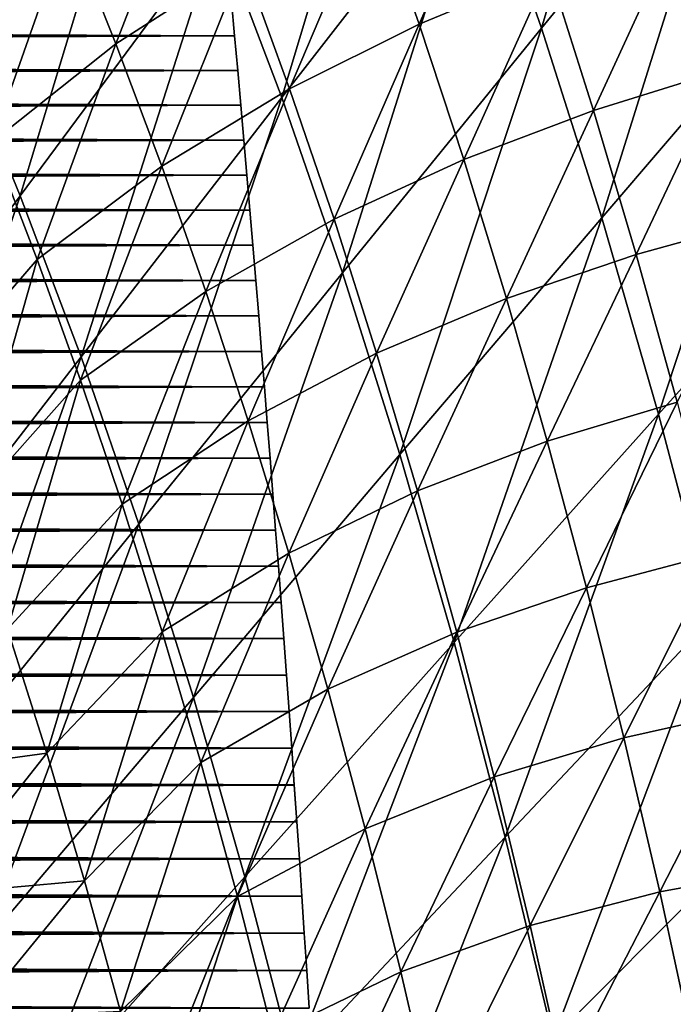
# Model space of a CAD drawing. Header units: millimetres. Extents: x -300 to 300, y -500 to 500.
# Tile 900 of 988: x 147 to 173, y 183 to 223. Entities that reach past the tile are written whole.
import ezdxf

# ---------------------------------------------------------------- set-up
doc = ezdxf.new("R2010")
doc.units = ezdxf.units.MM
doc.header["$LTSCALE"] = 81.481481
for name, color, linetype in [('19', 7, 'CONTINUOUS'), ('2', 7, 'CONTINUOUS'), ('21', 7, 'CONTINUOUS'), ('5', 7, 'CONTINUOUS'), ('6', 7, 'CONTINUOUS')]:
    doc.layers.add(name, color=color, linetype=linetype)

msp = doc.modelspace()

# ---------------------------------------------------------------- linework, layer by layer
at = {"layer": '19', "color": 7, "linetype": 'CONTINUOUS'}
for points in [[(167.985, 222.428, 67.727), (173.162, 239.757, 66.46), (165.413, 229.83, 67.887), (167.985, 222.428, 67.727)], [(175.848, 232.053, 66.291), (173.162, 239.757, 66.46), (167.985, 222.428, 67.727), (175.848, 232.053, 66.291)], [(144.319, 221.926, 70.63), (149.31, 239.351, 69.641), (141.605, 227.966, 70.775), (144.319, 221.926, 70.63)], [(152.167, 233.025, 69.486), (149.31, 239.351, 69.641), (144.319, 221.926, 70.63), (152.167, 233.025, 69.486)], [(157.475, 219.616, 69.18), (162.701, 236.962, 68.049), (154.888, 226.448, 69.332), (157.475, 219.616, 69.18)], [(165.413, 229.83, 67.887), (162.701, 236.962, 68.049), (157.475, 219.616, 69.18), (165.413, 229.83, 67.887)], [(146.905, 215.646, 70.486), (152.167, 233.025, 69.486), (144.319, 221.926, 70.63), (146.905, 215.646, 70.486)], [(154.888, 226.448, 69.332), (152.167, 233.025, 69.486), (146.905, 215.646, 70.486), (154.888, 226.448, 69.332)], [(170.42, 214.754, 67.571), (175.848, 232.053, 66.291), (167.985, 222.428, 67.727), (170.42, 214.754, 67.571)], [(178.389, 224.065, 66.126), (175.848, 232.053, 66.291), (170.42, 214.754, 67.571), (178.389, 224.065, 66.126)], [(159.929, 212.527, 69.03), (165.413, 229.83, 67.887), (157.475, 219.616, 69.18), (159.929, 212.527, 69.03)], [(167.985, 222.428, 67.727), (165.413, 229.83, 67.887), (159.929, 212.527, 69.03), (167.985, 222.428, 67.727)], [(149.363, 209.126, 70.344), (154.888, 226.448, 69.332), (146.905, 215.646, 70.486), (149.363, 209.126, 70.344)], [(157.475, 219.616, 69.18), (154.888, 226.448, 69.332), (149.363, 209.126, 70.344), (157.475, 219.616, 69.18)], [(172.718, 206.805, 67.417), (178.389, 224.065, 66.126), (170.42, 214.754, 67.571), (172.718, 206.805, 67.417)], [(180.789, 215.788, 65.964), (178.389, 224.065, 66.126), (172.718, 206.805, 67.417), (180.789, 215.788, 65.964)], [(162.252, 205.179, 68.882), (167.985, 222.428, 67.727), (159.929, 212.527, 69.03), (162.252, 205.179, 68.882)], [(170.42, 214.754, 67.571), (167.985, 222.428, 67.727), (162.252, 205.179, 68.882), (170.42, 214.754, 67.571)], [(146.905, 215.646, 70.486), (144.319, 221.926, 70.63), (138.755, 204.601, 71.52), (146.905, 215.646, 70.486)], [(151.695, 202.362, 70.204), (157.475, 219.616, 69.18), (149.363, 209.126, 70.344), (151.695, 202.362, 70.204)], [(159.929, 212.527, 69.03), (157.475, 219.616, 69.18), (151.695, 202.362, 70.204), (159.929, 212.527, 69.03)], [(141.081, 198.402, 71.389), (146.905, 215.646, 70.486), (138.755, 204.601, 71.52), (141.081, 198.402, 71.389)], [(149.363, 209.126, 70.344), (146.905, 215.646, 70.486), (141.081, 198.402, 71.389), (149.363, 209.126, 70.344)], [(174.883, 198.578, 67.267), (180.789, 215.788, 65.964), (172.718, 206.805, 67.417), (174.883, 198.578, 67.267)], [(164.446, 197.57, 68.738), (170.42, 214.754, 67.571), (162.252, 205.179, 68.882), (164.446, 197.57, 68.738)], [(172.718, 206.805, 67.417), (170.42, 214.754, 67.571), (164.446, 197.57, 68.738), (172.718, 206.805, 67.417)], [(153.903, 195.351, 70.067), (159.929, 212.527, 69.03), (151.695, 202.362, 70.204), (153.903, 195.351, 70.067)], [(162.252, 205.179, 68.882), (159.929, 212.527, 69.03), (153.903, 195.351, 70.067), (162.252, 205.179, 68.882)], [(143.289, 191.972, 71.259), (149.363, 209.126, 70.344), (141.081, 198.402, 71.389), (143.289, 191.972, 71.259)], [(151.695, 202.362, 70.204), (149.363, 209.126, 70.344), (143.289, 191.972, 71.259), (151.695, 202.362, 70.204)], [(166.513, 189.696, 68.597), (172.718, 206.805, 67.417), (164.446, 197.57, 68.738), (166.513, 189.696, 68.597)], [(174.883, 198.578, 67.267), (172.718, 206.805, 67.417), (166.513, 189.696, 68.597), (174.883, 198.578, 67.267)], [(155.989, 188.093, 69.932), (162.252, 205.179, 68.882), (153.903, 195.351, 70.067), (155.989, 188.093, 69.932)], [(164.446, 197.57, 68.738), (162.252, 205.179, 68.882), (155.989, 188.093, 69.932), (164.446, 197.57, 68.738)], [(145.38, 185.31, 71.132), (151.695, 202.362, 70.204), (143.289, 191.972, 71.259), (145.38, 185.31, 71.132)], [(153.903, 195.351, 70.067), (151.695, 202.362, 70.204), (145.38, 185.31, 71.132), (153.903, 195.351, 70.067)], [(168.453, 181.555, 68.459), (174.883, 198.578, 67.267), (166.513, 189.696, 68.597), (168.453, 181.555, 68.459)], [(176.916, 190.071, 67.121), (174.883, 198.578, 67.267), (168.453, 181.555, 68.459), (176.916, 190.071, 67.121)], [(157.954, 180.583, 69.8), (164.446, 197.57, 68.738), (155.989, 188.093, 69.932), (157.954, 180.583, 69.8)], [(166.513, 189.696, 68.597), (164.446, 197.57, 68.738), (157.954, 180.583, 69.8), (166.513, 189.696, 68.597)], [(147.355, 178.413, 71.007), (153.903, 195.351, 70.067), (145.38, 185.31, 71.132), (147.355, 178.413, 71.007)], [(155.989, 188.093, 69.932), (153.903, 195.351, 70.067), (147.355, 178.413, 71.007), (155.989, 188.093, 69.932)], [(170.269, 173.146, 68.326), (176.916, 190.071, 67.121), (168.453, 181.555, 68.459), (170.269, 173.146, 68.326)], [(178.818, 181.281, 66.98), (176.916, 190.071, 67.121), (170.269, 173.146, 68.326), (178.818, 181.281, 66.98)], [(159.799, 172.821, 69.672), (166.513, 189.696, 68.597), (157.954, 180.583, 69.8), (159.799, 172.821, 69.672)], [(168.453, 181.555, 68.459), (166.513, 189.696, 68.597), (159.799, 172.821, 69.672), (168.453, 181.555, 68.459)], [(149.215, 171.279, 70.885), (155.989, 188.093, 69.932), (147.355, 178.413, 71.007), (149.215, 171.279, 70.885)], [(157.954, 180.583, 69.8), (155.989, 188.093, 69.932), (149.215, 171.279, 70.885), (157.954, 180.583, 69.8)], [(147.355, 178.413, 71.007), (145.38, 185.31, 71.132), (136.725, 174.977, 72.082), (147.355, 178.413, 71.007)]]:
    msp.add_3dface(points, dxfattribs=at)
at = {"layer": '2', "color": 7, "linetype": 'CONTINUOUS'}
for points in [[(155.443, 223.51, 16), (155.57, 222.111, 16), (155.443, 223.51, 11), (155.443, 223.51, 16)], [(155.443, 223.51, 11), (155.57, 222.111, 16), (155.57, 222.111, 11), (155.443, 223.51, 11)], [(155.57, 222.111, 16), (155.695, 220.709, 16), (155.57, 222.111, 11), (155.57, 222.111, 16)], [(155.57, 222.111, 11), (155.695, 220.709, 16), (155.695, 220.709, 11), (155.57, 222.111, 11)], [(155.695, 220.709, 16), (155.82, 219.303, 16), (155.695, 220.709, 11), (155.695, 220.709, 16)], [(155.695, 220.709, 11), (155.82, 219.303, 16), (155.82, 219.303, 11), (155.695, 220.709, 11)], [(155.82, 219.303, 16), (155.943, 217.893, 16), (155.82, 219.303, 11), (155.82, 219.303, 16)], [(155.82, 219.303, 11), (155.943, 217.893, 16), (155.943, 217.893, 11), (155.82, 219.303, 11)], [(155.943, 217.893, 16), (156.066, 216.479, 16), (155.943, 217.893, 11), (155.943, 217.893, 16)], [(155.943, 217.893, 11), (156.066, 216.479, 16), (156.066, 216.479, 11), (155.943, 217.893, 11)], [(156.066, 216.479, 16), (156.187, 215.062, 16), (156.066, 216.479, 11), (156.066, 216.479, 16)], [(156.066, 216.479, 11), (156.187, 215.062, 16), (156.187, 215.062, 11), (156.066, 216.479, 11)], [(156.187, 215.062, 16), (156.307, 213.64, 16), (156.187, 215.062, 11), (156.187, 215.062, 16)], [(156.187, 215.062, 11), (156.307, 213.64, 16), (156.307, 213.64, 11), (156.187, 215.062, 11)], [(156.307, 213.64, 16), (156.427, 212.214, 16), (156.307, 213.64, 11), (156.307, 213.64, 16)], [(156.307, 213.64, 11), (156.427, 212.214, 16), (156.427, 212.215, 11), (156.307, 213.64, 11)], [(156.427, 212.214, 16), (156.545, 210.785, 16), (156.427, 212.215, 11), (156.427, 212.214, 16)], [(156.427, 212.215, 11), (156.545, 210.785, 16), (156.545, 210.785, 11), (156.427, 212.215, 11)], [(156.545, 210.785, 16), (156.662, 209.351, 16), (156.545, 210.785, 11), (156.545, 210.785, 16)], [(156.545, 210.785, 11), (156.662, 209.351, 16), (156.662, 209.351, 11), (156.545, 210.785, 11)], [(156.662, 209.351, 16), (156.778, 207.913, 16), (156.662, 209.351, 11), (156.662, 209.351, 16)], [(156.662, 209.351, 11), (156.778, 207.913, 16), (156.778, 207.913, 11), (156.662, 209.351, 11)], [(156.778, 207.913, 16), (156.893, 206.471, 16), (156.778, 207.913, 11), (156.778, 207.913, 16)], [(156.778, 207.913, 11), (156.893, 206.471, 16), (156.893, 206.471, 11), (156.778, 207.913, 11)], [(156.893, 206.471, 16), (157.007, 205.025, 16), (156.893, 206.471, 11), (156.893, 206.471, 16)], [(156.893, 206.471, 11), (157.007, 205.025, 16), (157.007, 205.025, 11), (156.893, 206.471, 11)], [(157.007, 205.025, 16), (157.119, 203.574, 16), (157.007, 205.025, 11), (157.007, 205.025, 16)], [(157.007, 205.025, 11), (157.119, 203.574, 16), (157.119, 203.574, 11), (157.007, 205.025, 11)], [(157.119, 203.574, 16), (157.231, 202.119, 16), (157.119, 203.574, 11), (157.119, 203.574, 16)], [(157.119, 203.574, 11), (157.231, 202.119, 16), (157.231, 202.119, 11), (157.119, 203.574, 11)], [(157.231, 202.119, 16), (157.342, 200.66, 16), (157.231, 202.119, 11), (157.231, 202.119, 16)], [(157.231, 202.119, 11), (157.342, 200.66, 16), (157.342, 200.66, 11), (157.231, 202.119, 11)], [(157.342, 200.66, 16), (157.451, 199.196, 16), (157.342, 200.66, 11), (157.342, 200.66, 16)], [(157.342, 200.66, 11), (157.451, 199.196, 16), (157.451, 199.196, 11), (157.342, 200.66, 11)], [(157.451, 199.196, 16), (157.56, 197.728, 16), (157.451, 199.196, 11), (157.451, 199.196, 16)], [(157.451, 199.196, 11), (157.56, 197.728, 16), (157.56, 197.728, 11), (157.451, 199.196, 11)], [(157.56, 197.728, 16), (157.667, 196.255, 16), (157.56, 197.728, 11), (157.56, 197.728, 16)], [(157.56, 197.728, 11), (157.667, 196.255, 16), (157.667, 196.255, 11), (157.56, 197.728, 11)], [(157.667, 196.255, 16), (157.774, 194.777, 16), (157.667, 196.255, 11), (157.667, 196.255, 16)], [(157.667, 196.255, 11), (157.774, 194.777, 16), (157.774, 194.777, 11), (157.667, 196.255, 11)], [(157.774, 194.777, 16), (157.879, 193.295, 16), (157.774, 194.777, 11), (157.774, 194.777, 16)], [(157.774, 194.777, 11), (157.879, 193.295, 16), (157.879, 193.295, 11), (157.774, 194.777, 11)], [(157.879, 193.295, 16), (157.983, 191.807, 16), (157.879, 193.295, 11), (157.879, 193.295, 16)], [(157.879, 193.295, 11), (157.983, 191.807, 16), (157.983, 191.808, 11), (157.879, 193.295, 11)], [(157.983, 191.807, 16), (158.086, 190.315, 16), (157.983, 191.808, 11), (157.983, 191.807, 16)], [(157.983, 191.808, 11), (158.086, 190.315, 16), (158.086, 190.316, 11), (157.983, 191.808, 11)], [(158.086, 190.315, 16), (158.189, 188.819, 16), (158.086, 190.316, 11), (158.086, 190.315, 16)], [(158.086, 190.316, 11), (158.189, 188.819, 16), (158.189, 188.819, 11), (158.086, 190.316, 11)], [(158.189, 188.819, 16), (158.29, 187.317, 16), (158.189, 188.819, 11), (158.189, 188.819, 16)], [(158.189, 188.819, 11), (158.29, 187.317, 16), (158.29, 187.317, 11), (158.189, 188.819, 11)], [(158.29, 187.317, 16), (158.39, 185.81, 16), (158.29, 187.317, 11), (158.29, 187.317, 16)], [(158.29, 187.317, 11), (158.39, 185.81, 16), (158.39, 185.81, 11), (158.29, 187.317, 11)], [(158.39, 185.81, 16), (158.488, 184.298, 16), (158.39, 185.81, 11), (158.39, 185.81, 16)], [(158.39, 185.81, 11), (158.488, 184.298, 16), (158.488, 184.298, 11), (158.39, 185.81, 11)], [(158.488, 184.298, 16), (158.586, 182.78, 16), (158.488, 184.298, 11), (158.488, 184.298, 16)], [(158.488, 184.298, 11), (158.586, 182.78, 16), (158.586, 182.781, 11), (158.488, 184.298, 11)]]:
    msp.add_3dface(points, dxfattribs=at)
at = {"layer": '21', "color": 7, "linetype": 'CONTINUOUS'}
for points in [[(148.849, 226.599, 54.93), (143.867, 222.435, 55.579), (146.855, 231.27, 55.038), (148.849, 226.599, 54.93)], [(163.036, 222.582, 53.259), (161.164, 227.912, 53.372), (166.424, 230.29, 52.579), (163.036, 222.582, 53.259)], [(168.294, 224.768, 52.464), (163.036, 222.582, 53.259), (166.424, 230.29, 52.579), (168.294, 224.768, 52.464)], [(150.771, 221.792, 54.822), (148.849, 226.599, 54.93), (153.991, 230.107, 54.232), (150.771, 221.792, 54.822)], [(155.93, 225.112, 54.12), (150.771, 221.792, 54.822), (153.991, 230.107, 54.232), (155.93, 225.112, 54.12)], [(157.796, 219.975, 54.01), (155.93, 225.112, 54.12), (161.164, 227.912, 53.372), (157.796, 219.975, 54.01)], [(163.036, 222.582, 53.259), (157.796, 219.975, 54.01), (161.164, 227.912, 53.372), (163.036, 222.582, 53.259)], [(145.758, 217.816, 55.475), (143.867, 222.435, 55.579), (148.849, 226.599, 54.93), (145.758, 217.816, 55.475)], [(150.771, 221.792, 54.822), (145.758, 217.816, 55.475), (148.849, 226.599, 54.93), (150.771, 221.792, 54.822)], [(170.09, 219.096, 52.35), (168.294, 224.768, 52.464), (173.537, 226.6, 51.625), (170.09, 219.096, 52.35)], [(175.325, 220.732, 51.51), (170.09, 219.096, 52.35), (173.537, 226.6, 51.625), (175.325, 220.732, 51.51)], [(152.623, 216.847, 54.715), (150.771, 221.792, 54.822), (155.93, 225.112, 54.12), (152.623, 216.847, 54.715)], [(157.796, 219.975, 54.01), (152.623, 216.847, 54.715), (155.93, 225.112, 54.12), (157.796, 219.975, 54.01)], [(164.835, 217.106, 53.148), (163.036, 222.582, 53.259), (168.294, 224.768, 52.464), (164.835, 217.106, 53.148)], [(170.09, 219.096, 52.35), (164.835, 217.106, 53.148), (168.294, 224.768, 52.464), (170.09, 219.096, 52.35)], [(159.592, 214.696, 53.901), (157.796, 219.975, 54.01), (163.036, 222.582, 53.259), (159.592, 214.696, 53.901)], [(164.835, 217.106, 53.148), (159.592, 214.696, 53.901), (163.036, 222.582, 53.259), (164.835, 217.106, 53.148)], [(147.58, 213.064, 55.371), (145.758, 217.816, 55.475), (150.771, 221.792, 54.822), (147.58, 213.064, 55.371)], [(152.623, 216.847, 54.715), (147.58, 213.064, 55.371), (150.771, 221.792, 54.822), (152.623, 216.847, 54.715)], [(171.813, 213.272, 52.238), (170.09, 219.096, 52.35), (175.325, 220.732, 51.51), (171.813, 213.272, 52.238)], [(177.039, 214.709, 51.396), (171.813, 213.272, 52.238), (175.325, 220.732, 51.51), (177.039, 214.709, 51.396)], [(154.405, 211.765, 54.609), (152.623, 216.847, 54.715), (157.796, 219.975, 54.01), (154.405, 211.765, 54.609)], [(159.592, 214.696, 53.901), (154.405, 211.765, 54.609), (157.796, 219.975, 54.01), (159.592, 214.696, 53.901)], [(166.562, 211.483, 53.038), (164.835, 217.106, 53.148), (170.09, 219.096, 52.35), (166.562, 211.483, 53.038)], [(171.813, 213.272, 52.238), (166.562, 211.483, 53.038), (170.09, 219.096, 52.35), (171.813, 213.272, 52.238)], [(147.58, 213.064, 55.371), (143.012, 207.76, 55.962), (145.758, 217.816, 55.475), (147.58, 213.064, 55.371)], [(161.316, 209.273, 53.793), (159.592, 214.696, 53.901), (164.835, 217.106, 53.148), (161.316, 209.273, 53.793)], [(166.562, 211.483, 53.038), (161.316, 209.273, 53.793), (164.835, 217.106, 53.148), (166.562, 211.483, 53.038)], [(149.336, 208.18, 55.269), (147.58, 213.064, 55.371), (152.623, 216.847, 54.715), (149.336, 208.18, 55.269)], [(154.405, 211.765, 54.609), (149.336, 208.18, 55.269), (152.623, 216.847, 54.715), (154.405, 211.765, 54.609)], [(156.118, 206.545, 54.504), (154.405, 211.765, 54.609), (159.592, 214.696, 53.901), (156.118, 206.545, 54.504)], [(161.316, 209.273, 53.793), (156.118, 206.545, 54.504), (159.592, 214.696, 53.901), (161.316, 209.273, 53.793)], [(173.464, 207.297, 52.128), (171.813, 213.272, 52.238), (177.039, 214.709, 51.396), (173.464, 207.297, 52.128)], [(168.218, 205.711, 52.929), (166.562, 211.483, 53.038), (171.813, 213.272, 52.238), (168.218, 205.711, 52.929)], [(173.464, 207.297, 52.128), (168.218, 205.711, 52.929), (171.813, 213.272, 52.238), (173.464, 207.297, 52.128)], [(144.731, 203.001, 55.863), (143.012, 207.76, 55.962), (147.58, 213.064, 55.371), (144.731, 203.001, 55.863)], [(149.336, 208.18, 55.269), (144.731, 203.001, 55.863), (147.58, 213.064, 55.371), (149.336, 208.18, 55.269)], [(151.024, 203.162, 55.168), (149.336, 208.18, 55.269), (154.405, 211.765, 54.609), (151.024, 203.162, 55.168)], [(156.118, 206.545, 54.504), (151.024, 203.162, 55.168), (154.405, 211.765, 54.609), (156.118, 206.545, 54.504)], [(162.971, 203.706, 53.687), (161.316, 209.273, 53.793), (166.562, 211.483, 53.038), (162.971, 203.706, 53.687)], [(168.218, 205.711, 52.929), (162.971, 203.706, 53.687), (166.562, 211.483, 53.038), (168.218, 205.711, 52.929)], [(157.762, 201.184, 54.401), (156.118, 206.545, 54.504), (161.316, 209.273, 53.793), (157.762, 201.184, 54.401)], [(162.971, 203.706, 53.687), (157.762, 201.184, 54.401), (161.316, 209.273, 53.793), (162.971, 203.706, 53.687)], [(146.386, 198.112, 55.765), (144.731, 203.001, 55.863), (149.336, 208.18, 55.269), (146.386, 198.112, 55.765)], [(151.024, 203.162, 55.168), (146.386, 198.112, 55.765), (149.336, 208.18, 55.269), (151.024, 203.162, 55.168)], [(169.803, 199.789, 52.822), (168.218, 205.711, 52.929), (173.464, 207.297, 52.128), (169.803, 199.789, 52.822)], [(175.043, 201.167, 52.019), (169.803, 199.789, 52.822), (173.464, 207.297, 52.128), (175.043, 201.167, 52.019)], [(152.646, 198.01, 55.068), (151.024, 203.162, 55.168), (156.118, 206.545, 54.504), (152.646, 198.01, 55.068)], [(157.762, 201.184, 54.401), (152.646, 198.01, 55.068), (156.118, 206.545, 54.504), (157.762, 201.184, 54.401)], [(164.556, 197.993, 53.583), (162.971, 203.706, 53.687), (168.218, 205.711, 52.929), (164.556, 197.993, 53.583)], [(169.803, 199.789, 52.822), (164.556, 197.993, 53.583), (168.218, 205.711, 52.929), (169.803, 199.789, 52.822)], [(159.339, 195.682, 54.299), (157.762, 201.184, 54.401), (162.971, 203.706, 53.687), (159.339, 195.682, 54.299)], [(164.556, 197.993, 53.583), (159.339, 195.682, 54.299), (162.971, 203.706, 53.687), (164.556, 197.993, 53.583)], [(147.975, 193.09, 55.668), (146.386, 198.112, 55.765), (151.024, 203.162, 55.168), (147.975, 193.09, 55.668)], [(152.646, 198.01, 55.068), (147.975, 193.09, 55.668), (151.024, 203.162, 55.168), (152.646, 198.01, 55.068)], [(154.202, 192.722, 54.969), (152.646, 198.01, 55.068), (157.762, 201.184, 54.401), (154.202, 192.722, 54.969)], [(159.339, 195.682, 54.299), (154.202, 192.722, 54.969), (157.762, 201.184, 54.401), (159.339, 195.682, 54.299)], [(171.318, 193.717, 52.717), (169.803, 199.789, 52.822), (175.043, 201.167, 52.019), (171.318, 193.717, 52.717)], [(176.55, 194.883, 51.913), (171.318, 193.717, 52.717), (175.043, 201.167, 52.019), (176.55, 194.883, 51.913)], [(166.072, 192.134, 53.48), (164.556, 197.993, 53.583), (169.803, 199.789, 52.822), (166.072, 192.134, 53.48)], [(171.318, 193.717, 52.717), (166.072, 192.134, 53.48), (169.803, 199.789, 52.822), (171.318, 193.717, 52.717)], [(146.386, 198.112, 55.765), (147.975, 193.09, 55.668), (141.93, 192.27, 56.314), (146.386, 198.112, 55.765)], [(149.5, 187.936, 55.573), (147.975, 193.09, 55.668), (152.646, 198.01, 55.068), (149.5, 187.936, 55.573)], [(154.202, 192.722, 54.969), (149.5, 187.936, 55.573), (152.646, 198.01, 55.068), (154.202, 192.722, 54.969)], [(160.848, 190.038, 54.199), (159.339, 195.682, 54.299), (164.556, 197.993, 53.583), (160.848, 190.038, 54.199)], [(166.072, 192.134, 53.48), (160.848, 190.038, 54.199), (164.556, 197.993, 53.583), (166.072, 192.134, 53.48)], [(155.693, 187.297, 54.872), (154.202, 192.722, 54.969), (159.339, 195.682, 54.299), (155.693, 187.297, 54.872)], [(160.848, 190.038, 54.199), (155.693, 187.297, 54.872), (159.339, 195.682, 54.299), (160.848, 190.038, 54.199)], [(172.763, 187.492, 52.615), (171.318, 193.717, 52.717), (176.55, 194.883, 51.913), (172.763, 187.492, 52.615)], [(177.988, 188.443, 51.809), (172.763, 187.492, 52.615), (176.55, 194.883, 51.913), (177.988, 188.443, 51.809)], [(167.52, 186.127, 53.379), (166.072, 192.134, 53.48), (171.318, 193.717, 52.717), (167.52, 186.127, 53.379)], [(172.763, 187.492, 52.615), (167.52, 186.127, 53.379), (171.318, 193.717, 52.717), (172.763, 187.492, 52.615)], [(147.975, 193.09, 55.668), (143.469, 187.389, 56.222), (141.93, 192.27, 56.314), (147.975, 193.09, 55.668)], [(147.975, 193.09, 55.668), (149.5, 187.936, 55.573), (143.469, 187.389, 56.222), (147.975, 193.09, 55.668)], [(150.961, 182.649, 55.479), (149.5, 187.936, 55.573), (154.202, 192.722, 54.969), (150.961, 182.649, 55.479)], [(155.693, 187.297, 54.872), (150.961, 182.649, 55.479), (154.202, 192.722, 54.969), (155.693, 187.297, 54.872)], [(162.291, 184.252, 54.1), (160.848, 190.038, 54.199), (166.072, 192.134, 53.48), (162.291, 184.252, 54.1)], [(167.52, 186.127, 53.379), (162.291, 184.252, 54.1), (166.072, 192.134, 53.48), (167.52, 186.127, 53.379)], [(157.119, 181.735, 54.777), (155.693, 187.297, 54.872), (160.848, 190.038, 54.199), (157.119, 181.735, 54.777)], [(162.291, 184.252, 54.1), (157.119, 181.735, 54.777), (160.848, 190.038, 54.199), (162.291, 184.252, 54.1)], [(174.14, 181.115, 52.514), (172.763, 187.492, 52.615), (177.988, 188.443, 51.809), (174.14, 181.115, 52.514)], [(149.5, 187.936, 55.573), (144.945, 182.38, 56.13), (143.469, 187.389, 56.222), (149.5, 187.936, 55.573)], [(149.5, 187.936, 55.573), (150.961, 182.649, 55.479), (144.945, 182.38, 56.13), (149.5, 187.936, 55.573)], [(152.359, 177.227, 55.387), (150.961, 182.649, 55.479), (155.693, 187.297, 54.872), (152.359, 177.227, 55.387)], [(157.119, 181.735, 54.777), (152.359, 177.227, 55.387), (155.693, 187.297, 54.872), (157.119, 181.735, 54.777)], [(168.901, 179.971, 53.28), (167.52, 186.127, 53.379), (172.763, 187.492, 52.615), (168.901, 179.971, 53.28)], [(174.14, 181.115, 52.514), (168.901, 179.971, 53.28), (172.763, 187.492, 52.615), (174.14, 181.115, 52.514)], [(163.668, 178.322, 54.004), (162.291, 184.252, 54.1), (167.52, 186.127, 53.379), (163.668, 178.322, 54.004)], [(168.901, 179.971, 53.28), (163.668, 178.322, 54.004), (167.52, 186.127, 53.379), (168.901, 179.971, 53.28)], [(158.482, 176.035, 54.684), (157.119, 181.735, 54.777), (162.291, 184.252, 54.1), (158.482, 176.035, 54.684)], [(163.668, 178.322, 54.004), (158.482, 176.035, 54.684), (162.291, 184.252, 54.1), (163.668, 178.322, 54.004)]]:
    msp.add_3dface(points, dxfattribs=at)
at = {"layer": '5', "color": 7, "linetype": 'CONTINUOUS'}
for points in [[(155.57, 222.111, 11), (-155.57, 222.111, 11), (-155.443, 223.51, 11), (155.57, 222.111, 11)], [(155.443, 223.51, 11), (155.57, 222.111, 11), (-155.443, 223.51, 11), (155.443, 223.51, 11)], [(155.695, 220.709, 11), (-155.695, 220.709, 11), (-155.57, 222.111, 11), (155.695, 220.709, 11)], [(155.57, 222.111, 11), (155.695, 220.709, 11), (-155.57, 222.111, 11), (155.57, 222.111, 11)], [(155.82, 219.303, 11), (-155.82, 219.303, 11), (-155.695, 220.709, 11), (155.82, 219.303, 11)], [(155.695, 220.709, 11), (155.82, 219.303, 11), (-155.695, 220.709, 11), (155.695, 220.709, 11)], [(155.943, 217.893, 11), (-155.943, 217.893, 11), (-155.82, 219.303, 11), (155.943, 217.893, 11)], [(155.82, 219.303, 11), (155.943, 217.893, 11), (-155.82, 219.303, 11), (155.82, 219.303, 11)], [(156.066, 216.479, 11), (-156.066, 216.479, 11), (-155.943, 217.893, 11), (156.066, 216.479, 11)], [(155.943, 217.893, 11), (156.066, 216.479, 11), (-155.943, 217.893, 11), (155.943, 217.893, 11)], [(156.187, 215.062, 11), (-156.187, 215.062, 11), (-156.066, 216.479, 11), (156.187, 215.062, 11)], [(156.066, 216.479, 11), (156.187, 215.062, 11), (-156.066, 216.479, 11), (156.066, 216.479, 11)], [(156.307, 213.64, 11), (-156.307, 213.64, 11), (-156.187, 215.062, 11), (156.307, 213.64, 11)], [(156.187, 215.062, 11), (156.307, 213.64, 11), (-156.187, 215.062, 11), (156.187, 215.062, 11)], [(156.427, 212.215, 11), (-156.427, 212.214, 11), (-156.307, 213.64, 11), (156.427, 212.215, 11)], [(156.307, 213.64, 11), (156.427, 212.215, 11), (-156.307, 213.64, 11), (156.307, 213.64, 11)], [(156.545, 210.785, 11), (-156.545, 210.785, 11), (-156.427, 212.214, 11), (156.545, 210.785, 11)], [(156.427, 212.215, 11), (156.545, 210.785, 11), (-156.427, 212.214, 11), (156.427, 212.215, 11)], [(156.662, 209.351, 11), (-156.662, 209.351, 11), (-156.545, 210.785, 11), (156.662, 209.351, 11)], [(156.545, 210.785, 11), (156.662, 209.351, 11), (-156.545, 210.785, 11), (156.545, 210.785, 11)], [(156.778, 207.913, 11), (-156.778, 207.913, 11), (-156.662, 209.351, 11), (156.778, 207.913, 11)], [(156.662, 209.351, 11), (156.778, 207.913, 11), (-156.662, 209.351, 11), (156.662, 209.351, 11)], [(156.893, 206.471, 11), (-156.893, 206.471, 11), (-156.778, 207.913, 11), (156.893, 206.471, 11)], [(156.778, 207.913, 11), (156.893, 206.471, 11), (-156.778, 207.913, 11), (156.778, 207.913, 11)], [(157.007, 205.025, 11), (-157.007, 205.025, 11), (-156.893, 206.471, 11), (157.007, 205.025, 11)], [(156.893, 206.471, 11), (157.007, 205.025, 11), (-156.893, 206.471, 11), (156.893, 206.471, 11)], [(157.119, 203.574, 11), (-157.119, 203.574, 11), (-157.007, 205.025, 11), (157.119, 203.574, 11)], [(157.007, 205.025, 11), (157.119, 203.574, 11), (-157.007, 205.025, 11), (157.007, 205.025, 11)], [(157.231, 202.119, 11), (-157.231, 202.119, 11), (-157.119, 203.574, 11), (157.231, 202.119, 11)], [(157.119, 203.574, 11), (157.231, 202.119, 11), (-157.119, 203.574, 11), (157.119, 203.574, 11)], [(157.342, 200.66, 11), (-157.342, 200.66, 11), (-157.231, 202.119, 11), (157.342, 200.66, 11)], [(157.231, 202.119, 11), (157.342, 200.66, 11), (-157.231, 202.119, 11), (157.231, 202.119, 11)], [(157.451, 199.196, 11), (-157.451, 199.196, 11), (-157.342, 200.66, 11), (157.451, 199.196, 11)], [(157.342, 200.66, 11), (157.451, 199.196, 11), (-157.342, 200.66, 11), (157.342, 200.66, 11)], [(157.56, 197.728, 11), (-157.56, 197.728, 11), (-157.451, 199.196, 11), (157.56, 197.728, 11)], [(157.451, 199.196, 11), (157.56, 197.728, 11), (-157.451, 199.196, 11), (157.451, 199.196, 11)], [(157.667, 196.255, 11), (-157.667, 196.255, 11), (-157.56, 197.728, 11), (157.667, 196.255, 11)], [(157.56, 197.728, 11), (157.667, 196.255, 11), (-157.56, 197.728, 11), (157.56, 197.728, 11)], [(157.774, 194.777, 11), (-157.774, 194.777, 11), (-157.667, 196.255, 11), (157.774, 194.777, 11)], [(157.667, 196.255, 11), (157.774, 194.777, 11), (-157.667, 196.255, 11), (157.667, 196.255, 11)], [(157.879, 193.295, 11), (-157.879, 193.295, 11), (-157.774, 194.777, 11), (157.879, 193.295, 11)], [(157.774, 194.777, 11), (157.879, 193.295, 11), (-157.774, 194.777, 11), (157.774, 194.777, 11)], [(157.983, 191.808, 11), (-157.983, 191.807, 11), (-157.879, 193.295, 11), (157.983, 191.808, 11)], [(157.879, 193.295, 11), (157.983, 191.808, 11), (-157.879, 193.295, 11), (157.879, 193.295, 11)], [(158.086, 190.316, 11), (-158.086, 190.315, 11), (-157.983, 191.807, 11), (158.086, 190.316, 11)], [(157.983, 191.808, 11), (158.086, 190.316, 11), (-157.983, 191.807, 11), (157.983, 191.808, 11)], [(158.189, 188.819, 11), (-158.189, 188.819, 11), (-158.086, 190.315, 11), (158.189, 188.819, 11)], [(158.086, 190.316, 11), (158.189, 188.819, 11), (-158.086, 190.315, 11), (158.086, 190.316, 11)], [(158.29, 187.317, 11), (-158.29, 187.317, 11), (-158.189, 188.819, 11), (158.29, 187.317, 11)], [(158.189, 188.819, 11), (158.29, 187.317, 11), (-158.189, 188.819, 11), (158.189, 188.819, 11)], [(158.39, 185.81, 11), (-158.39, 185.81, 11), (-158.29, 187.317, 11), (158.39, 185.81, 11)], [(158.29, 187.317, 11), (158.39, 185.81, 11), (-158.29, 187.317, 11), (158.29, 187.317, 11)], [(158.488, 184.298, 11), (-158.488, 184.298, 11), (-158.39, 185.81, 11), (158.488, 184.298, 11)], [(158.39, 185.81, 11), (158.488, 184.298, 11), (-158.39, 185.81, 11), (158.39, 185.81, 11)], [(158.586, 182.781, 11), (-158.586, 182.78, 11), (-158.488, 184.298, 11), (158.586, 182.781, 11)], [(158.488, 184.298, 11), (158.586, 182.781, 11), (-158.488, 184.298, 11), (158.488, 184.298, 11)]]:
    msp.add_3dface(points, dxfattribs=at)
at = {"layer": '6', "color": 7, "linetype": 'CONTINUOUS'}
for points in [[(155.57, 222.111, 16), (155.443, 223.51, 16), (-155.57, 222.111, 16), (155.57, 222.111, 16)], [(155.443, 223.51, 16), (-155.443, 223.51, 16), (-155.57, 222.111, 16), (155.443, 223.51, 16)], [(155.695, 220.709, 16), (155.57, 222.111, 16), (-155.695, 220.709, 16), (155.695, 220.709, 16)], [(155.57, 222.111, 16), (-155.57, 222.111, 16), (-155.695, 220.709, 16), (155.57, 222.111, 16)], [(155.82, 219.303, 16), (155.695, 220.709, 16), (-155.82, 219.303, 16), (155.82, 219.303, 16)], [(155.695, 220.709, 16), (-155.695, 220.709, 16), (-155.82, 219.303, 16), (155.695, 220.709, 16)], [(155.943, 217.893, 16), (155.82, 219.303, 16), (-155.943, 217.893, 16), (155.943, 217.893, 16)], [(155.82, 219.303, 16), (-155.82, 219.303, 16), (-155.943, 217.893, 16), (155.82, 219.303, 16)], [(156.066, 216.479, 16), (155.943, 217.893, 16), (-156.066, 216.479, 16), (156.066, 216.479, 16)], [(155.943, 217.893, 16), (-155.943, 217.893, 16), (-156.066, 216.479, 16), (155.943, 217.893, 16)], [(156.187, 215.062, 16), (156.066, 216.479, 16), (-156.187, 215.062, 16), (156.187, 215.062, 16)], [(156.066, 216.479, 16), (-156.066, 216.479, 16), (-156.187, 215.062, 16), (156.066, 216.479, 16)], [(156.307, 213.64, 16), (156.187, 215.062, 16), (-156.307, 213.64, 16), (156.307, 213.64, 16)], [(156.187, 215.062, 16), (-156.187, 215.062, 16), (-156.307, 213.64, 16), (156.187, 215.062, 16)], [(156.427, 212.214, 16), (156.307, 213.64, 16), (-156.427, 212.215, 16), (156.427, 212.214, 16)], [(156.307, 213.64, 16), (-156.307, 213.64, 16), (-156.427, 212.215, 16), (156.307, 213.64, 16)], [(156.427, 212.214, 16), (-156.427, 212.215, 16), (-156.545, 210.785, 16), (156.427, 212.214, 16)], [(156.545, 210.785, 16), (156.427, 212.214, 16), (-156.545, 210.785, 16), (156.545, 210.785, 16)], [(156.662, 209.351, 16), (156.545, 210.785, 16), (-156.662, 209.351, 16), (156.662, 209.351, 16)], [(156.545, 210.785, 16), (-156.545, 210.785, 16), (-156.662, 209.351, 16), (156.545, 210.785, 16)], [(156.778, 207.913, 16), (156.662, 209.351, 16), (-156.778, 207.913, 16), (156.778, 207.913, 16)], [(156.662, 209.351, 16), (-156.662, 209.351, 16), (-156.778, 207.913, 16), (156.662, 209.351, 16)], [(156.893, 206.471, 16), (156.778, 207.913, 16), (-156.893, 206.471, 16), (156.893, 206.471, 16)], [(156.778, 207.913, 16), (-156.778, 207.913, 16), (-156.893, 206.471, 16), (156.778, 207.913, 16)], [(157.007, 205.025, 16), (156.893, 206.471, 16), (-157.007, 205.025, 16), (157.007, 205.025, 16)], [(156.893, 206.471, 16), (-156.893, 206.471, 16), (-157.007, 205.025, 16), (156.893, 206.471, 16)], [(157.119, 203.574, 16), (157.007, 205.025, 16), (-157.119, 203.574, 16), (157.119, 203.574, 16)], [(157.007, 205.025, 16), (-157.007, 205.025, 16), (-157.119, 203.574, 16), (157.007, 205.025, 16)], [(157.231, 202.119, 16), (157.119, 203.574, 16), (-157.231, 202.119, 16), (157.231, 202.119, 16)], [(157.119, 203.574, 16), (-157.119, 203.574, 16), (-157.231, 202.119, 16), (157.119, 203.574, 16)], [(157.342, 200.66, 16), (157.231, 202.119, 16), (-157.342, 200.66, 16), (157.342, 200.66, 16)], [(157.231, 202.119, 16), (-157.231, 202.119, 16), (-157.342, 200.66, 16), (157.231, 202.119, 16)], [(157.451, 199.196, 16), (157.342, 200.66, 16), (-157.451, 199.196, 16), (157.451, 199.196, 16)], [(157.342, 200.66, 16), (-157.342, 200.66, 16), (-157.451, 199.196, 16), (157.342, 200.66, 16)], [(157.56, 197.728, 16), (157.451, 199.196, 16), (-157.56, 197.728, 16), (157.56, 197.728, 16)], [(157.451, 199.196, 16), (-157.451, 199.196, 16), (-157.56, 197.728, 16), (157.451, 199.196, 16)], [(157.667, 196.255, 16), (157.56, 197.728, 16), (-157.667, 196.255, 16), (157.667, 196.255, 16)], [(157.56, 197.728, 16), (-157.56, 197.728, 16), (-157.667, 196.255, 16), (157.56, 197.728, 16)], [(157.774, 194.777, 16), (157.667, 196.255, 16), (-157.774, 194.777, 16), (157.774, 194.777, 16)], [(157.667, 196.255, 16), (-157.667, 196.255, 16), (-157.774, 194.777, 16), (157.667, 196.255, 16)], [(157.879, 193.295, 16), (157.774, 194.777, 16), (-157.879, 193.295, 16), (157.879, 193.295, 16)], [(157.774, 194.777, 16), (-157.774, 194.777, 16), (-157.879, 193.295, 16), (157.774, 194.777, 16)], [(157.983, 191.807, 16), (157.879, 193.295, 16), (-157.983, 191.808, 16), (157.983, 191.807, 16)], [(157.879, 193.295, 16), (-157.879, 193.295, 16), (-157.983, 191.808, 16), (157.879, 193.295, 16)], [(157.983, 191.807, 16), (-157.983, 191.808, 16), (-158.086, 190.316, 16), (157.983, 191.807, 16)], [(158.086, 190.315, 16), (157.983, 191.807, 16), (-158.086, 190.316, 16), (158.086, 190.315, 16)], [(158.086, 190.315, 16), (-158.086, 190.316, 16), (-158.189, 188.819, 16), (158.086, 190.315, 16)], [(158.189, 188.819, 16), (158.086, 190.315, 16), (-158.189, 188.819, 16), (158.189, 188.819, 16)], [(158.29, 187.317, 16), (158.189, 188.819, 16), (-158.29, 187.317, 16), (158.29, 187.317, 16)], [(158.189, 188.819, 16), (-158.189, 188.819, 16), (-158.29, 187.317, 16), (158.189, 188.819, 16)], [(158.39, 185.81, 16), (158.29, 187.317, 16), (-158.39, 185.81, 16), (158.39, 185.81, 16)], [(158.29, 187.317, 16), (-158.29, 187.317, 16), (-158.39, 185.81, 16), (158.29, 187.317, 16)], [(158.488, 184.298, 16), (158.39, 185.81, 16), (-158.488, 184.298, 16), (158.488, 184.298, 16)], [(158.39, 185.81, 16), (-158.39, 185.81, 16), (-158.488, 184.298, 16), (158.39, 185.81, 16)], [(158.586, 182.78, 16), (158.488, 184.298, 16), (-158.586, 182.781, 16), (158.586, 182.78, 16)], [(158.488, 184.298, 16), (-158.488, 184.298, 16), (-158.586, 182.781, 16), (158.488, 184.298, 16)]]:
    msp.add_3dface(points, dxfattribs=at)

doc.saveas('drawing.dxf')
